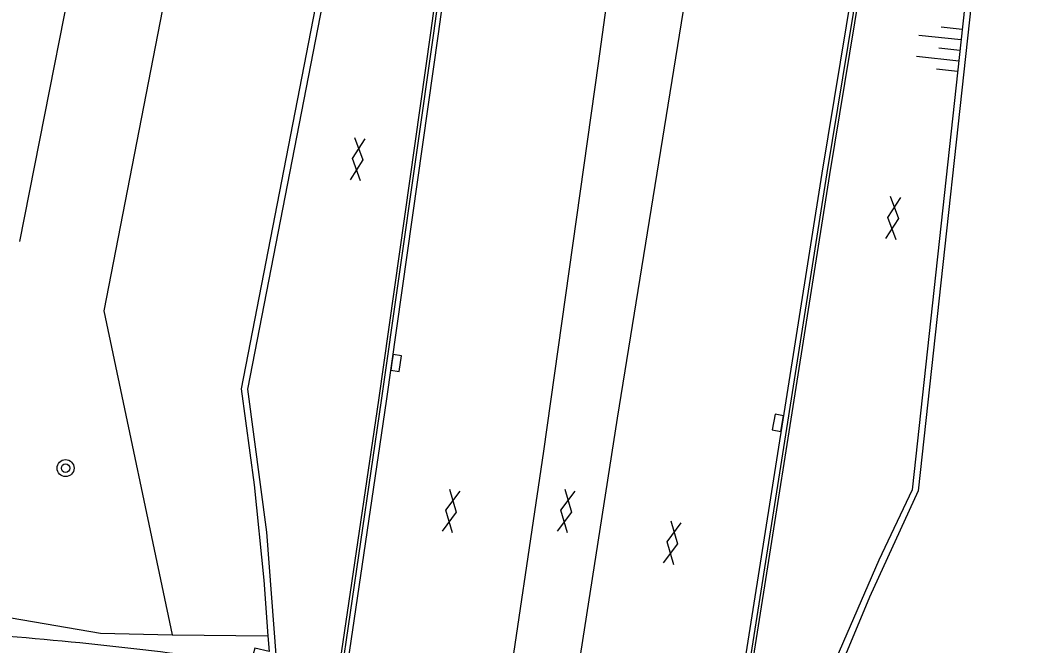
# Model space of a CAD drawing. Extents: x 125000 to 129004, y 397500 to 399008.
# Drawn here: x 126146.19 to 126193.21, y 398775.95 to 398805.37 of the extents above; entities that cross this region are included whole.
import ezdxf

# ---------------------------------------------------------------- set-up
doc = ezdxf.new("R2010")
doc.units = 0
for name, color, linetype in [('gg-afsc-faunaraster', 7, 'Continuous'), ('gg-knt-verharding', 7, 'Continuous'), ('gg-kntw-bovenkant insteek waterloop', 7, 'Continuous'), ('gg-kwrk-kunstwerk', 7, 'Continuous'), ('gt-grn-afwateringsgoot', 7, 'Continuous'), ('gt-grn-groengrens', 7, 'Continuous'), ('gt-symb-boom', 7, 'Continuous'), ('gt-symb-gesloten verharding', 7, 'Continuous'), ('gt-symb-kolk', 7, 'Continuous'), ('gt-symb-talud symbool', 7, 'Continuous')]:
    doc.layers.add(name, color=color, linetype=linetype)

# ---------------------------------------------------------------- blocks, each defined once
blk = doc.blocks.new('gt0-KOLK')
at = {"layer": 'gt-symb-kolk'}
blk.add_lwpolyline([(0, 0), (0.375, 0), (0.375, 0.4), (-0.375, 0.4), (-0.375, 0), (0, 0)], dxfattribs=at)
blk = doc.blocks.new('gt0-GESVH1')
at = {"layer": 'gt-symb-gesloten verharding'}
for p, q in [((-0.992, -0.261), (0.008, 0.239)), ((0.008, -0.261), (-0.992, 0.239)), ((0.008, 0.239), (1.008, -0.261)), ((1.008, 0.239), (0.008, -0.261))]:
    blk.add_line(p, q, dxfattribs=at)
blk = doc.blocks.new('gt0-TALUD_1')
at = {"layer": 'gt-symb-talud symbool'}
for p, q in [((-1, -1), (-1, 0)), ((-0.5, -2), (-0.5, 0)), ((0, -1), (0, 0)), ((0.5, -2), (0.5, 0)), ((1, -1), (1, 0))]:
    blk.add_line(p, q, dxfattribs=at)
blk = doc.blocks.new('gt0-BOOM')
at = {"layer": 'gt-symb-boom'}
for radius in [0.4, 0.2]:
    blk.add_circle((0, 0), radius, dxfattribs=at)

msp = doc.modelspace()

# ---------------------------------------------------------------- linework, layer by layer
at = {"layer": 'gg-afsc-faunaraster'}
msp.add_line((126153.351, 398776.429), (126157.854, 398776.381), dxfattribs=at)
msp.add_lwpolyline([(126135.304, 398778.261), (126138.337, 398778.191), (126141.55, 398777.954), (126149.974, 398776.51), (126153.351, 398776.429)], dxfattribs=at)
at = {"layer": 'gg-knt-verharding'}
for points in [[(126181.391, 398914.044), (126178.161, 398892.433), (126175.649, 398875.176), (126173.184, 398857.833), (126165.872, 398804.712), (126163.421, 398787.424), (126161.455, 398774.102)], [(126168.939, 398772.265), (126170.837, 398785.073), (126173.417, 398803.323), (126180.906, 398857.702), (126183.482, 398875.735), (126186.132, 398893.829), (126189.021, 398912.903)], [(126194.46, 398912.096), (126189.256, 398878.127), (126186.326, 398859.916), (126177.313, 398805.229), (126174.3, 398786.623), (126171.94, 398771.528)]]:
    msp.add_lwpolyline(points, dxfattribs=at)
msp.add_arc((126130.844, 398595.548), 181.411, 82.77907, 87.06602, dxfattribs=at)
at = {"layer": 'gg-kntw-bovenkant insteek waterloop'}
msp.add_lwpolyline([(126146.187, 398794.948), (126153.173, 398830.413), (126161.74, 398878.102), (126169.872, 398923.074), (126177.365, 398967.456), (126182.497, 399000)], dxfattribs=at)
at = {"layer": 'gg-kwrk-kunstwerk'}
for points in [[(126181.394, 398914.063), (126181.092, 398914.098), (126156.601, 398788.007), (126157.215, 398783.482), (126157.669, 398778.999), (126157.854, 398776.381)], [(126202.09, 398910.942), (126201.344, 398906.355), (126196.099, 398872.432), (126193.097, 398853.742), (126183.924, 398798.158), (126179.427, 398769.69)], [(126202.092, 398910.957), (126202.382, 398910.898), (126188.464, 398783.208), (126186.165, 398778.208), (126184.259, 398773.609), (126182.751, 398769.578), (126183.466, 398769.376), (126183.387, 398769.108)], [(126179.792, 398905.779), (126156.897, 398787.985), (126157.787, 398781.262), (126158.243, 398775.278)], [(126179.792, 398905.779), (126177.805, 398892.486), (126175.293, 398875.227), (126172.827, 398857.883), (126165.515, 398804.762), (126163.065, 398787.476), (126161.107, 398774.188)], [(126201.216, 398903.16), (126196.455, 398872.376), (126193.452, 398853.684), (126184.279, 398798.101), (126179.778, 398769.604)], [(126201.216, 398903.16), (126188.17, 398783.248), (126186.605, 398779.938), (126184.589, 398775.277), (126182.648, 398770.251), (126182.354, 398769.372)], [(126157.854, 398776.381), (126157.907, 398775.641), (126157.24, 398775.795), (126157.161, 398775.513)]]:
    msp.add_lwpolyline(points, dxfattribs=at)
at = {"layer": 'gt-grn-afwateringsgoot'}
for points in [[(126161.249, 398774.153), (126163.2, 398787.457), (126165.657, 398804.748), (126172.969, 398857.866), (126175.442, 398875.211), (126177.964, 398892.461), (126179.954, 398905.754)], [(126201.081, 398903.18), (126199.063, 398889.997), (126193.321, 398853.729), (126184.164, 398798.175), (126179.374, 398767.852)]]:
    msp.add_lwpolyline(points, dxfattribs=at)
at = {"layer": 'gt-grn-groengrens'}
msp.add_lwpolyline([(126177.263, 398931.168), (126150.128, 398791.673), (126153.351, 398776.429)], dxfattribs=at)

# ---------------------------------------------------------------- block references
at = {"layer": 'gt-symb-boom'}
msp.add_blockref('gt0-BOOM', (126148.334, 398784.274), dxfattribs=at)
at = {"layer": 'gt-symb-gesloten verharding'}
for p, rotation in [((126162.066, 398798.806), 83.74206608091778), ((126187.267, 398796.039), 83.74206608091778), ((126166.465, 398782.249), 79.74640197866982), ((126171.878, 398782.249), 79.69002960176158), ((126176.875, 398780.754), 79.69002960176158)]:
    msp.add_blockref('gt0-GESVH1', p, dxfattribs=dict(at, rotation=rotation))
at = {"layer": 'gt-symb-kolk'}
for p, rotation in [((126163.691, 398789.251), -97.99231392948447), ((126182.056, 398786.372), 79.74640197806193)]:
    msp.add_blockref('gt0-KOLK', p, dxfattribs=dict(at, rotation=rotation))
at = {"layer": 'gt-symb-talud symbool', "xscale": 0.9998499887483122, "yscale": 0.9998499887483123, "rotation": -96.20097099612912}
msp.add_blockref('gt0-TALUD_1', (126190.422, 398803.945), dxfattribs=at)

doc.saveas('drawing.dxf')
